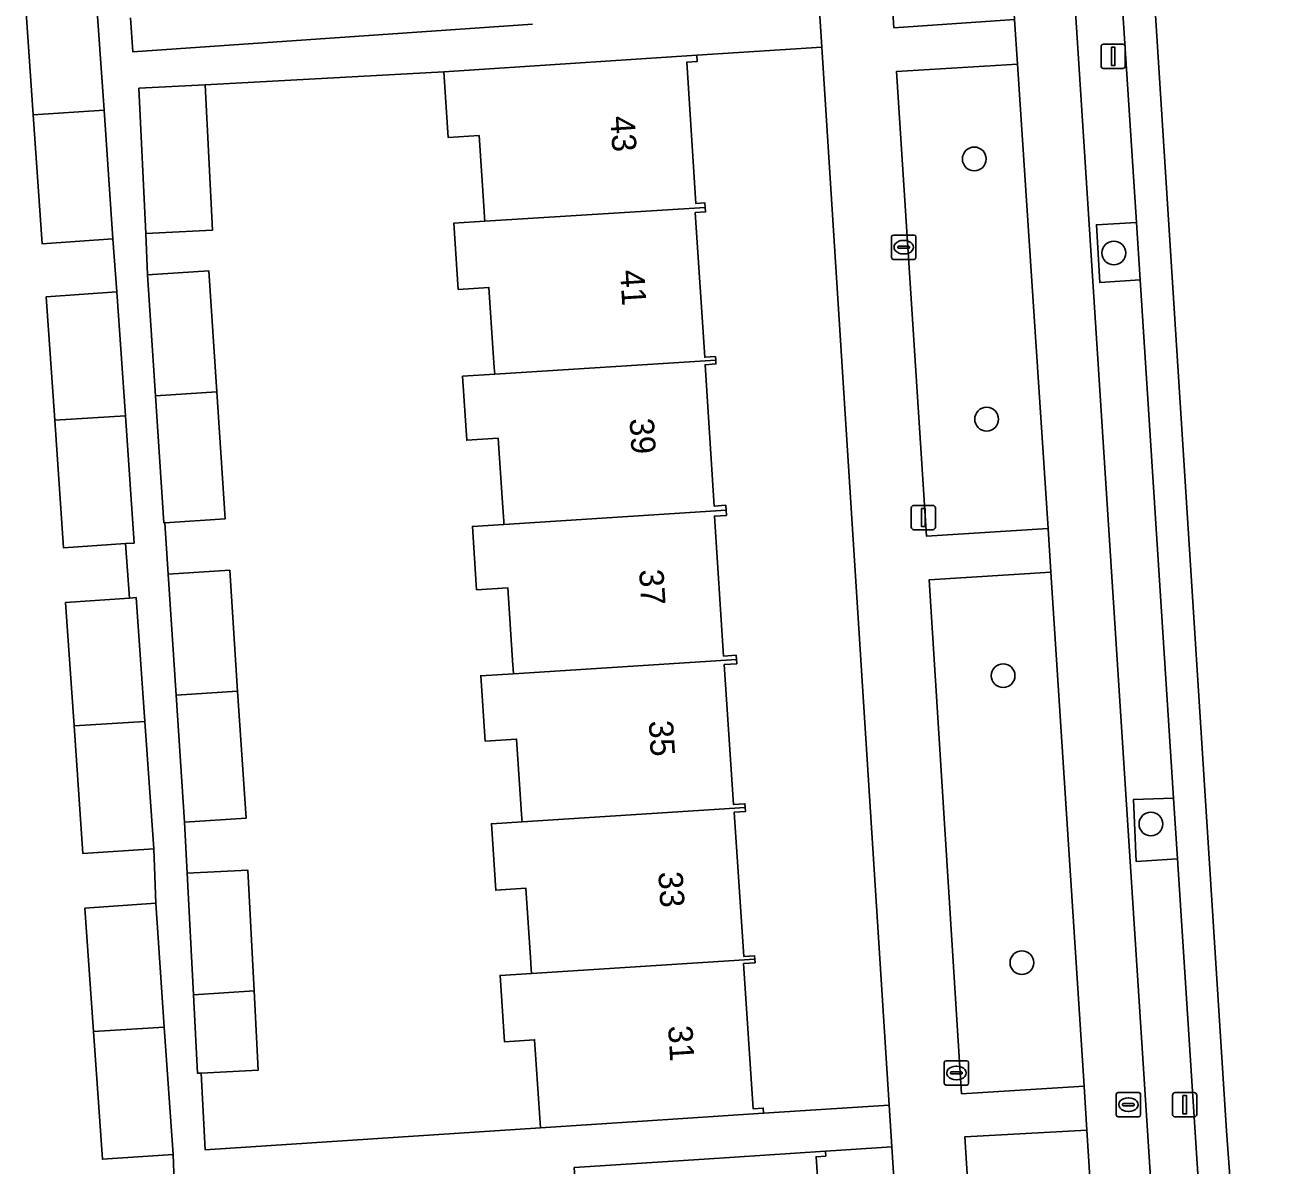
# Model space of a CAD drawing. Extents: x 159680 to 160786, y 387323 to 388340.
# Drawn here: x 160725.7 to 160776.8, y 387659.5 to 387706.5 of the extents above; entities that cross this region are included whole.
import ezdxf

# ---------------------------------------------------------------- set-up
doc = ezdxf.new("R2010")
doc.units = 0
for name, color, linetype in [('IMGEO_Boom', 7, 'Continuous'), ('IMGEO_Erf', 7, 'Continuous'), ('IMGEO_Fietspad_gesloten', 7, 'Continuous'), ('IMGEO_Groenvoorziening', 7, 'Continuous'), ('IMGEO_Kolk', 7, 'Continuous'), ('IMGEO_Lichtmast', 7, 'Continuous'), ('IMGEO_Pand', 7, 'Continuous'), ('IMGEO_Pand_nummerreeks', 7, 'Continuous'), ('IMGEO_Parkeervlak_open', 7, 'Continuous'), ('IMGEO_Rioolput', 7, 'Continuous'), ('IMGEO_Voetpad_open', 7, 'Continuous')]:
    doc.layers.add(name, color=color, linetype=linetype)

msp = doc.modelspace()

# ---------------------------------------------------------------- linework, layer by layer
at = {"layer": 'IMGEO_Boom'}
for centre in [(160764.79, 387700.969), (160770.532, 387697.098), (160765.298, 387690.255), (160765.975, 387679.693), (160772.058, 387673.587), (160766.749, 387667.876)]:
    msp.add_circle(centre, 0.489, dxfattribs=at)
at = {"layer": 'IMGEO_Erf'}
for points in [[(160731.903, 387657.733), (160731.818, 387659.983), (160728.907, 387659.782), (160728.544, 387665.037), (160728.193, 387670.119), (160731.104, 387670.32), (160731.019, 387672.569), (160728.108, 387672.368), (160727.745, 387677.623), (160727.394, 387682.705), (160730.019, 387682.886), (160729.864, 387685.131), (160727.309, 387684.955), (160726.946, 387690.21), (160726.595, 387695.292), (160729.506, 387695.493), (160729.341, 387697.679), (160726.43, 387697.477), (160726.063, 387702.791), (160725.716, 387707.815)], [(160730.069, 387706.78), (160730.166, 387705.378), (160746.615, 387706.514)], [(160763.778, 387622.923), (160761.398, 387660.292), (160758.667, 387660.118), (160758.68, 387659.914), (160758.281, 387659.888), (160758.665, 387654.031)]]:
    msp.add_lwpolyline(points, dxfattribs=at)
for points in [[(160758.514, 387705.568), (160753.366, 387705.24), (160753.383, 387704.982), (160752.955, 387704.954), (160753.337, 387699.135), (160753.705, 387699.16), (160753.717, 387698.975), (160753.729, 387698.788), (160753.304, 387698.76), (160753.695, 387692.802), (160754.139, 387692.831), (160754.149, 387692.68), (160754.159, 387692.529), (160753.709, 387692.499), (160754.091, 387686.677), (160754.56, 387686.708), (160754.573, 387686.502), (160754.587, 387686.294), (160754.092, 387686.262), (160754.47, 387680.497), (160754.99, 387680.531), (160755.002, 387680.355), (160755.013, 387680.181), (160754.497, 387680.147), (160754.875, 387674.391), (160755.348, 387674.422), (160755.359, 387674.259), (160755.37, 387674.097), (160754.912, 387674.067), (160755.302, 387668.131), (160755.751, 387668.16), (160755.761, 387668.015), (160755.771, 387667.87), (160755.297, 387667.839), (160755.689, 387661.861), (160756.105, 387661.888), (160756.118, 387661.679), (160761.289, 387662.008)], [(160743.371, 387698.32), (160744.645, 387698.401), (160744.635, 387698.552), (160744.617, 387698.826), (160744.413, 387701.934), (160743.143, 387701.851), (160742.966, 387704.557), (160733.144, 387704.016), (160733.434, 387698.032), (160730.701, 387697.9), (160730.761, 387696.192), (160733.296, 387696.359), (160733.622, 387691.381), (160733.966, 387686.155), (160731.475, 387685.992), (160731.614, 387683.867), (160734.149, 387684.034), (160734.475, 387679.057), (160734.819, 387673.83), (160732.284, 387673.664), (160732.401, 387671.56), (160734.891, 387671.688), (160735.148, 387666.712), (160735.316, 387663.45), (160732.971, 387663.329), (160733.135, 387660.172), (160746.933, 387661.076), (160746.694, 387664.704), (160745.454, 387664.623), (160745.275, 387667.352), (160746.57, 387667.434), (160746.558, 387667.613), (160746.526, 387668.093), (160746.339, 387670.942), (160745.098, 387670.861), (160744.919, 387673.598), (160746.178, 387673.678), (160746.17, 387673.8), (160746.144, 387674.2), (160745.954, 387677.083), (160744.659, 387676.998), (160744.482, 387679.69), (160745.825, 387679.775), (160745.812, 387679.973), (160745.802, 387680.119), (160745.592, 387683.315), (160744.306, 387683.231), (160744.136, 387685.841), (160745.433, 387685.923), (160745.424, 387686.058), (160745.375, 387686.804), (160745.2, 387689.472), (160743.906, 387689.387), (160743.733, 387692.021), (160745.053, 387692.104), (160745.034, 387692.387), (160744.995, 387692.984), (160744.818, 387695.681), (160743.55, 387695.597)]]:
    msp.add_lwpolyline(points, close=True, dxfattribs=at)
at = {"layer": 'IMGEO_Fietspad_gesloten'}
msp.add_lwpolyline([(160762.182, 387773.481), (160763.696, 387749.751), (160763.914, 387746.739), (160765.199, 387726.681), (160765.32, 387724.868), (160766.448, 387706.71), (160766.569, 387704.87), (160767.834, 387685.749), (160767.936, 387683.954), (160769.306, 387662.786), (160769.417, 387660.977), (160770.574, 387642.806), (160770.697, 387640.99), (160771.791, 387623.797), (160773.916, 387629.811), (160764.674, 387773.584)], dxfattribs=at)
at = {"layer": 'IMGEO_Groenvoorziening'}
for points in [[(160766.448, 387706.71), (160765.32, 387724.868), (160760.335, 387724.51), (160761.482, 387706.375)], [(160767.834, 387685.749), (160766.569, 387704.87), (160761.584, 387704.566), (160762.817, 387685.442)], [(160771.459, 387698.351), (160769.814, 387698.258), (160769.961, 387695.877), (160771.612, 387695.988)], [(160767.936, 387683.954), (160762.929, 387683.636), (160764.27, 387662.482), (160769.306, 387662.786)], [(160772.991, 387674.656), (160771.336, 387674.591), (160771.453, 387672.039), (160773.153, 387672.15)], [(160770.574, 387642.806), (160769.417, 387660.977), (160764.398, 387660.702), (160765.539, 387642.549)]]:
    msp.add_lwpolyline(points, close=True, dxfattribs=at)
at = {"layer": 'IMGEO_Kolk'}
for p, q in [((160761.386, 387696.91), (160761.386, 387697.762)), ((160761.461, 387697.836), (160762.313, 387697.836)), ((160761.874, 387697.616), (160761.899, 387697.616)), ((160762.387, 387697.762), (160762.387, 387696.91)), ((160761.645, 387697.33), (160761.645, 387697.342)), ((160762.083, 387697.293), (160761.685, 387697.293)), ((160761.688, 387697.379), (160762.086, 387697.379)), ((160761.897, 387697.056), (160761.872, 387697.056)), ((160762.129, 387697.342), (160762.129, 387697.33)), ((160762.313, 387696.836), (160761.461, 387696.836)), ((160763.554, 387662.91), (160763.554, 387663.762)), ((160763.629, 387663.836), (160764.481, 387663.836)), ((160763.813, 387663.33), (160763.813, 387663.342)), ((160763.856, 387663.379), (160764.254, 387663.379)), ((160764.042, 387663.616), (160764.067, 387663.616)), ((160764.297, 387663.342), (160764.297, 387663.33)), ((160764.555, 387663.762), (160764.555, 387662.91)), ((160764.481, 387662.836), (160763.629, 387662.836)), ((160764.251, 387663.293), (160763.853, 387663.293)), ((160764.065, 387663.056), (160764.04, 387663.056))]:
    msp.add_line(p, q, dxfattribs=at)
for points in [[(160761.386, 387696.91), (160761.386, 387697.762)], [(160761.461, 387697.836), (160762.313, 387697.836)], [(160762.387, 387697.762), (160762.387, 387696.91)], [(160762.313, 387696.836), (160761.461, 387696.836)], [(160763.554, 387662.91), (160763.554, 387663.762)], [(160763.629, 387663.836), (160764.481, 387663.836)], [(160764.555, 387663.762), (160764.555, 387662.91)], [(160764.481, 387662.836), (160763.629, 387662.836)]]:
    msp.add_lwpolyline(points, dxfattribs=at)
for centre, radius, start, end in [((160761.463, 387697.76), 0.0765, 91.552, 178.448), ((160761.463, 387697.76), 0.0765, 91.552, 178.448), ((160762.311, 387697.76), 0.0765, 1.552, 88.448), ((160762.311, 387697.76), 0.0765, 1.552, 88.448), ((160761.685, 387697.339), 0.0403, 85.8775, 175.7526), ((160761.682, 387697.329), 0.0366, 178.938, 274.7102), ((160762.086, 387697.336), 0.043, 264.8664, 352.4533), ((160762.09, 387697.341), 0.0386, 1.7309, 96.639), ((160761.463, 387696.912), 0.0765, 181.552, 268.448), ((160761.463, 387696.912), 0.0765, 181.552, 268.448), ((160762.311, 387696.912), 0.0765, 271.552, 358.448), ((160762.311, 387696.912), 0.0765, 271.552, 358.448), ((160763.631, 387663.76), 0.0765, 91.552, 178.448), ((160763.631, 387663.76), 0.0765, 91.552, 178.448), ((160763.853, 387663.339), 0.0403, 85.8775, 175.7526), ((160764.258, 387663.341), 0.0386, 1.7309, 96.639), ((160764.479, 387663.76), 0.0765, 1.552, 88.448), ((160764.479, 387663.76), 0.0765, 1.552, 88.448), ((160763.631, 387662.912), 0.0765, 181.552, 268.448), ((160763.631, 387662.912), 0.0765, 181.552, 268.448), ((160763.85, 387663.329), 0.0366, 178.938, 274.7102), ((160764.254, 387663.336), 0.043, 264.8664, 352.4533), ((160764.479, 387662.912), 0.0765, 271.552, 358.448), ((160764.479, 387662.912), 0.0765, 271.552, 358.448)]:
    msp.add_arc(centre, radius, start, end, dxfattribs=at)
for centre, major_axis, ratio, start_param, end_param in [((160761.873, 387697.336), (-0.387, 0.002), 0.722429, 4.712389, 7.853982), ((160761.898, 387697.336), (-0.39, 0.002), 0.717154, 1.570796, 4.712389), ((160764.041, 387663.336), (-0.387, 0.002), 0.722429, 4.712389, 7.853982), ((160764.066, 387663.336), (-0.39, 0.002), 0.717154, 1.570796, 4.712389)]:
    msp.add_ellipse(centre, major_axis=major_axis, ratio=ratio, start_param=start_param, end_param=end_param, dxfattribs=at)
at = {"layer": 'IMGEO_Lichtmast'}
for p, q in [((160770.01, 387704.796), (160770.01, 387705.596)), ((160770.01, 387705.596), (160770.01, 387704.796)), ((160770.11, 387705.696), (160770.9, 387705.696)), ((160770.9, 387705.696), (160770.11, 387705.696)), ((160771, 387705.596), (160771, 387704.796)), ((160771, 387704.796), (160771, 387705.596)), ((160770.9, 387704.696), (160770.11, 387704.696)), ((160770.11, 387704.696), (160770.9, 387704.696)), ((160762.198, 387685.804), (160762.198, 387686.604)), ((160762.198, 387686.604), (160762.198, 387685.804)), ((160762.298, 387686.704), (160763.088, 387686.704)), ((160763.088, 387686.704), (160762.298, 387686.704)), ((160763.188, 387686.604), (160763.188, 387685.804)), ((160763.188, 387685.804), (160763.188, 387686.604)), ((160763.088, 387685.704), (160762.298, 387685.704)), ((160762.298, 387685.704), (160763.088, 387685.704)), ((160772.953, 387661.626), (160772.953, 387662.426)), ((160772.953, 387662.426), (160772.953, 387661.626)), ((160773.053, 387662.526), (160773.843, 387662.526)), ((160773.843, 387662.526), (160773.053, 387662.526)), ((160773.943, 387662.426), (160773.943, 387661.626)), ((160773.943, 387661.626), (160773.943, 387662.426)), ((160773.843, 387661.526), (160773.053, 387661.526)), ((160773.053, 387661.526), (160773.843, 387661.526))]:
    msp.add_line(p, q, dxfattribs=at)
for points in [[(160770.43, 387705.571), (160770.58, 387705.571), (160770.58, 387704.821), (160770.43, 387704.821), (160770.43, 387705.571)], [(160762.618, 387686.579), (160762.768, 387686.579), (160762.768, 387685.829), (160762.618, 387685.829), (160762.618, 387686.579)], [(160773.373, 387662.401), (160773.523, 387662.401), (160773.523, 387661.651), (160773.373, 387661.651), (160773.373, 387662.401)]]:
    msp.add_lwpolyline(points, dxfattribs=at)
for centre, start, end in [((160770.11, 387705.596), 90, 180), ((160770.11, 387705.596), 90, 180), ((160770.9, 387705.596), 0, 90), ((160770.9, 387705.596), 360, 90), ((160770.11, 387704.796), 180, 270), ((160770.11, 387704.796), 180, 270), ((160770.9, 387704.796), 270, 0), ((160770.9, 387704.796), 270, 0), ((160762.298, 387686.604), 90, 180), ((160762.298, 387686.604), 90, 180), ((160763.088, 387686.604), 0, 90), ((160763.088, 387686.604), 360, 90), ((160762.298, 387685.804), 180, 270), ((160762.298, 387685.804), 180, 270), ((160763.088, 387685.804), 270, 0), ((160763.088, 387685.804), 270, 0), ((160773.053, 387662.426), 90, 180), ((160773.053, 387662.426), 90, 180), ((160773.843, 387662.426), 0, 90), ((160773.843, 387662.426), 360, 90), ((160773.053, 387661.626), 180, 270), ((160773.053, 387661.626), 180, 270), ((160773.843, 387661.626), 270, 0), ((160773.843, 387661.626), 270, 0)]:
    msp.add_arc(centre, 0.1, start, end, dxfattribs=at)
at = {"layer": 'IMGEO_Pand'}
for points in [[(160728.627, 387708.016), (160725.716, 387707.815), (160726.063, 387702.791), (160728.975, 387702.975)], [(160744.645, 387698.401), (160753.717, 387698.975), (160753.705, 387699.16), (160753.337, 387699.135), (160752.955, 387704.954), (160753.383, 387704.982), (160753.366, 387705.24), (160748.377, 387704.912), (160742.966, 387704.557), (160743.143, 387701.851), (160744.413, 387701.934), (160744.617, 387698.826), (160744.635, 387698.552)], [(160730.41, 387703.883), (160730.701, 387697.9), (160733.434, 387698.032), (160733.144, 387704.016)], [(160726.43, 387697.477), (160729.341, 387697.679), (160728.975, 387702.975), (160726.063, 387702.791)], [(160753.717, 387698.975), (160744.645, 387698.401), (160743.371, 387698.32), (160743.55, 387695.597), (160744.818, 387695.681), (160744.995, 387692.984), (160745.034, 387692.387), (160745.053, 387692.104), (160754.149, 387692.68), (160754.139, 387692.831), (160753.695, 387692.802), (160753.304, 387698.76), (160753.729, 387698.788)], [(160733.296, 387696.359), (160730.761, 387696.192), (160731.088, 387691.221), (160733.622, 387691.381)], [(160729.506, 387695.493), (160726.595, 387695.292), (160726.946, 387690.21), (160729.858, 387690.395)], [(160754.149, 387692.68), (160745.053, 387692.104), (160743.733, 387692.021), (160743.906, 387689.387), (160745.2, 387689.472), (160745.375, 387686.804), (160745.424, 387686.058), (160745.433, 387685.923), (160754.573, 387686.502), (160754.56, 387686.708), (160754.091, 387686.677), (160753.709, 387692.499), (160754.159, 387692.529)], [(160733.622, 387691.381), (160731.088, 387691.221), (160731.431, 387685.989), (160731.475, 387685.992), (160733.966, 387686.155)], [(160729.858, 387690.395), (160726.946, 387690.21), (160727.309, 387684.955), (160729.864, 387685.131), (160730.22, 387685.156)], [(160754.573, 387686.502), (160745.433, 387685.923), (160744.136, 387685.841), (160744.306, 387683.231), (160745.592, 387683.315), (160745.802, 387680.119), (160745.812, 387679.973), (160745.825, 387679.775), (160755.002, 387680.355), (160754.99, 387680.531), (160754.47, 387680.497), (160754.092, 387686.262), (160754.587, 387686.294)], [(160734.149, 387684.034), (160731.614, 387683.867), (160731.941, 387678.897), (160734.475, 387679.057)], [(160730.305, 387682.906), (160730.019, 387682.886), (160727.394, 387682.705), (160727.745, 387677.623), (160730.657, 387677.808)], [(160755.002, 387680.355), (160745.825, 387679.775), (160744.482, 387679.69), (160744.659, 387676.998), (160745.954, 387677.083), (160746.144, 387674.2), (160746.17, 387673.8), (160746.178, 387673.678), (160755.359, 387674.259), (160755.348, 387674.422), (160754.875, 387674.391), (160754.497, 387680.147), (160755.013, 387680.181)], [(160732.284, 387673.664), (160734.819, 387673.83), (160734.475, 387679.057), (160731.941, 387678.897)], [(160728.108, 387672.368), (160731.019, 387672.569), (160730.657, 387677.808), (160727.745, 387677.623)], [(160755.37, 387674.097), (160755.359, 387674.259), (160746.178, 387673.678), (160744.919, 387673.598), (160745.098, 387670.861), (160746.339, 387670.942), (160746.526, 387668.093), (160746.558, 387667.613), (160746.57, 387667.434), (160755.761, 387668.015), (160755.751, 387668.16), (160755.302, 387668.131), (160754.912, 387674.067)], [(160732.659, 387666.554), (160735.148, 387666.712), (160734.891, 387671.688), (160732.401, 387671.56)], [(160728.544, 387665.037), (160731.456, 387665.222), (160731.104, 387670.32), (160728.193, 387670.119)], [(160755.297, 387667.839), (160755.771, 387667.87), (160755.761, 387668.015), (160746.57, 387667.434), (160745.275, 387667.352), (160745.454, 387664.623), (160746.694, 387664.704), (160746.933, 387661.076), (160751.129, 387661.351), (160756.118, 387661.679), (160756.105, 387661.888), (160755.689, 387661.861)], [(160735.148, 387666.712), (160732.659, 387666.554), (160732.826, 387663.321), (160732.971, 387663.329), (160735.316, 387663.45)], [(160731.456, 387665.222), (160728.544, 387665.037), (160728.907, 387659.782), (160731.818, 387659.983)], [(160749.944, 387653.262), (160759.037, 387653.877), (160759.025, 387654.055), (160758.665, 387654.031), (160758.281, 387659.888), (160758.68, 387659.914), (160758.667, 387660.118), (160753.678, 387659.79), (160748.327, 387659.439), (160748.502, 387656.763), (160749.708, 387656.842), (160749.897, 387653.972), (160749.932, 387653.436)]]:
    msp.add_lwpolyline(points, close=True, dxfattribs=at)
at = {"layer": 'IMGEO_Parkeervlak_open'}
for points in [[(160776.761, 387639.242), (160775.17, 387660.958), (160770.202, 387739.036), (160770.202, 387739.035), (160769.181, 387737.56)], [(160768.972, 387736.815), (160768.977, 387736.731), (160770.024, 387720.548), (160770.178, 387718.162), (160771.459, 387698.351), (160771.612, 387695.988), (160772.991, 387674.656), (160773.153, 387672.15), (160774.432, 387652.368), (160774.585, 387650), (160775.166, 387641.008), (160775.173, 387640.902)]]:
    msp.add_lwpolyline(points, dxfattribs=at)
at = {"layer": 'IMGEO_Rioolput'}
for p, q in [((160770.633, 387661.605), (160770.633, 387662.457)), ((160770.708, 387662.531), (160771.56, 387662.531)), ((160771.634, 387662.457), (160771.634, 387661.605)), ((160770.892, 387662.025), (160770.892, 387662.037)), ((160771.33, 387661.988), (160770.932, 387661.988)), ((160770.935, 387662.074), (160771.333, 387662.074)), ((160771.121, 387662.311), (160771.146, 387662.311)), ((160771.376, 387662.037), (160771.376, 387662.025)), ((160771.56, 387661.531), (160770.708, 387661.531)), ((160771.144, 387661.751), (160771.119, 387661.751))]:
    msp.add_line(p, q, dxfattribs=at)
for points in [[(160770.633, 387661.605), (160770.633, 387662.457)], [(160770.708, 387662.531), (160771.56, 387662.531)], [(160771.634, 387662.457), (160771.634, 387661.605)], [(160771.56, 387661.531), (160770.708, 387661.531)]]:
    msp.add_lwpolyline(points, dxfattribs=at)
for centre, radius, start, end in [((160770.71, 387662.455), 0.0765, 91.552, 178.448), ((160770.71, 387662.455), 0.0765, 91.552, 178.448), ((160771.558, 387662.455), 0.0765, 1.552, 88.448), ((160771.558, 387662.455), 0.0765, 1.552, 88.448), ((160770.932, 387662.034), 0.0403, 85.8775, 175.7526), ((160770.929, 387662.024), 0.0366, 178.938, 274.7102), ((160771.333, 387662.031), 0.043, 264.8664, 352.4533), ((160771.337, 387662.036), 0.0386, 1.7309, 96.639), ((160770.71, 387661.607), 0.0765, 181.552, 268.448), ((160770.71, 387661.607), 0.0765, 181.552, 268.448), ((160771.558, 387661.607), 0.0765, 271.552, 358.448), ((160771.558, 387661.607), 0.0765, 271.552, 358.448)]:
    msp.add_arc(centre, radius, start, end, dxfattribs=at)
for centre, major_axis, ratio, start_param, end_param in [((160771.12, 387662.031), (-0.387, 0.002), 0.722429, 4.712389, 7.853982), ((160771.145, 387662.031), (-0.39, 0.002), 0.717154, 1.570796, 4.712389)]:
    msp.add_ellipse(centre, major_axis=major_axis, ratio=ratio, start_param=start_param, end_param=end_param, dxfattribs=at)
at = {"layer": 'IMGEO_Voetpad_open'}
for points in [[(160756.977, 387788.657), (160754.018, 387788.419), (160753.599, 387788.31), (160753.597, 387783.22), (160753.748, 387780.778), (160753.976, 387777.078), (160754.31, 387771.581), (160755.927, 387746.193), (160755.971, 387745.506), (160756.019, 387744.748), (160758.405, 387707.283), (160758.514, 387705.568), (160761.289, 387662.008), (160761.398, 387660.292), (160763.778, 387622.923), (160764.452, 387618.506), (160772.099, 387619.029), (160771.791, 387623.797)], [(160764.674, 387773.584), (160773.916, 387629.811), (160774.204, 387629.84), (160773.485, 387640.927), (160775.166, 387641.008), (160774.585, 387650), (160772.902, 387649.904), (160772.782, 387652.273), (160774.432, 387652.368), (160773.153, 387672.15), (160771.453, 387672.039), (160771.336, 387674.591), (160772.991, 387674.656), (160771.612, 387695.988), (160769.961, 387695.877), (160769.814, 387698.258), (160771.459, 387698.351), (160770.178, 387718.162)], [(160766.623, 387625.149), (160765.655, 387640.732), (160770.697, 387640.99), (160770.574, 387642.806), (160765.539, 387642.549), (160764.398, 387660.702), (160769.417, 387660.977), (160769.306, 387662.786), (160764.27, 387662.482), (160762.929, 387683.636), (160767.936, 387683.954), (160767.834, 387685.749), (160762.817, 387685.442), (160761.584, 387704.566), (160766.569, 387704.87), (160766.448, 387706.71), (160761.482, 387706.375), (160760.335, 387724.51)], [(160728.627, 387708.016), (160728.975, 387702.975), (160729.341, 387697.679), (160729.506, 387695.493), (160729.858, 387690.395), (160730.22, 387685.156), (160729.864, 387685.131), (160730.019, 387682.886), (160730.305, 387682.906), (160730.657, 387677.808), (160731.019, 387672.569), (160731.104, 387670.32), (160731.456, 387665.222), (160731.818, 387659.983), (160731.903, 387657.733)], [(160748.327, 387659.439), (160753.678, 387659.79), (160758.667, 387660.118), (160761.398, 387660.292), (160761.289, 387662.008), (160756.118, 387661.679), (160751.129, 387661.351), (160746.933, 387661.076), (160733.135, 387660.172), (160732.971, 387663.329), (160732.826, 387663.321), (160732.659, 387666.554), (160732.401, 387671.56), (160732.284, 387673.664), (160731.941, 387678.897), (160731.614, 387683.867), (160731.475, 387685.992), (160731.431, 387685.989), (160731.088, 387691.221), (160730.761, 387696.192), (160730.701, 387697.9), (160730.41, 387703.883), (160733.144, 387704.016), (160742.966, 387704.557), (160748.377, 387704.912), (160753.366, 387705.24), (160758.514, 387705.568), (160758.405, 387707.283)], [(160746.615, 387706.514), (160730.166, 387705.378), (160730.069, 387706.78)]]:
    msp.add_lwpolyline(points, dxfattribs=at)

# ---------------------------------------------------------------- texts
at = {"layer": 'IMGEO_Pand_nummerreeks'}
for s, p in [('43', (160749.809, 387702.717)), ('41', (160750.211, 387696.381)), ('39', (160750.599, 387690.272)), ('37', (160750.994, 387684.049)), ('35', (160751.389, 387677.826)), ('33', (160751.784, 387671.603)), ('31', (160752.186, 387665.267))]:
    msp.add_text(s, height=1, rotation=273.6323, dxfattribs=at).set_placement(p)

doc.saveas('drawing.dxf')
